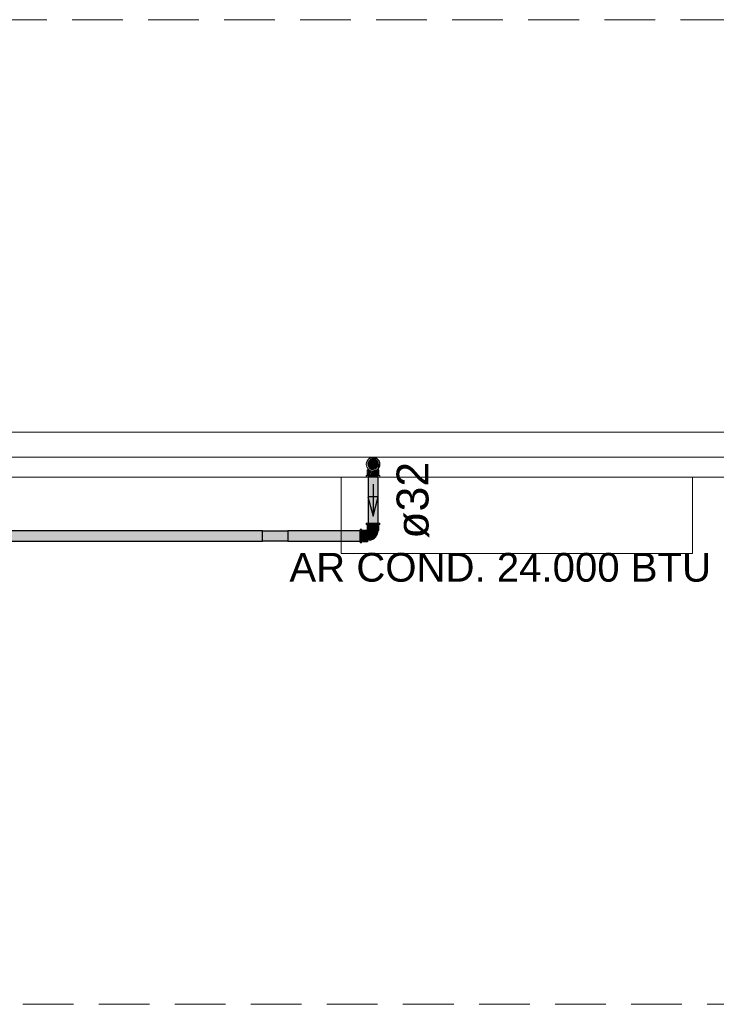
# Model space of a CAD drawing. Header units: millimetres. Extents: x 567 to 934, y -1 to 364.
# Tile 919 of 1056: x 810.59 to 814.95, y 93.78 to 99.94. Entities that reach past the tile are written whole.
import ezdxf

# ---------------------------------------------------------------- set-up
doc = ezdxf.new("R2010")
doc.units = ezdxf.units.MM
doc.header["$MEASUREMENT"] = 0
doc.linetypes.add('HIDDEN2', pattern=[0.47625, 0.3175, -0.15875])
doc.linetypes.add('NULL', pattern=[0])
for name, color, linetype, lineweight in [('A-ANNO-NOTE', 7, 'Continuous', 13), ('A-WALL', 7, 'Continuous', 25), ('AF-Condutos Reúso', 200, 'Continuous', 25), ('AF-Conexões Reúso', 216, 'Continuous', 18), ('AF-Sentido conduto Reúso', 200, 'Continuous', 30), ('AF-Textos conduto Reúso', 7, 'Continuous', 9), ('DI-Detalhes', 1, 'HIDDEN2', 9), ('Q-SPCQ', 7, 'Continuous', 13)]:
    doc.layers.add(name, color=color, linetype=linetype, lineweight=lineweight)
doc.styles.add('Arial', font='arial.ttf')

msp = doc.modelspace()

# ---------------------------------------------------------------- hatches: boundary and pattern name
at = {"layer": 'AF-Condutos Reúso', "linetype": 'Continuous'}
for points in [[(812.7685, 97.159), (812.7713, 97.146), (812.7791, 97.1352), (812.7906, 97.1285), (812.8039, 97.1272), (812.8165, 97.1313), (812.8264, 97.1402), (812.8318, 97.1523), (812.8318, 97.1656), (812.8264, 97.1778), (812.8165, 97.1867), (812.8039, 97.1908), (812.7906, 97.1894), (812.7791, 97.1828), (812.7713, 97.172)], [(812.8325, 96.7894), (812.8325, 97.079), (812.7692, 97.079), (812.7692, 96.7894)], [(804.2805, 96.6776), (812.1075, 96.6776), (812.1075, 96.7412), (804.2805, 96.7412)], [(812.2675, 96.7412), (812.1075, 96.7412), (812.1075, 96.6776), (812.2675, 96.6776)], [(812.2675, 96.6776), (812.7205, 96.6776), (812.7205, 96.7412), (812.2675, 96.7412)]]:
    msp.add_hatch(color=201, dxfattribs=at).paths.add_polyline_path(points)
at = {"layer": 'AF-Conexões Reúso', "linetype": 'Continuous'}
for points in [[(812.759, 97.1478), (812.7687, 97.1304), (812.7894, 97.1174), (812.8309, 97.1286), (812.8287, 97.1454), (812.8114, 97.1266), (812.7791, 97.1352), (812.7685, 97.159), (812.7762, 97.1787), (812.779, 97.1962), (812.7575, 97.159)], [(812.759, 97.1701), (812.7575, 97.159), (812.779, 97.1962), (812.7701, 97.1894)], [(812.791, 97.195), (812.779, 97.1962), (812.7808, 97.185)], [(812.8005, 97.202), (812.7894, 97.2005), (812.822, 97.1962)], [(812.8236, 97.1844), (812.822, 97.1962), (812.7894, 97.2005), (812.7929, 97.1943)], [(812.8309, 97.1894), (812.822, 97.1962), (812.8435, 97.159), (812.8421, 97.1701)], [(812.8347, 97.1588), (812.8347, 97.1703), (812.822, 97.1962), (812.8309, 97.1677), (812.8309, 97.1286), (812.8435, 97.159), (812.8394, 97.1661)], [(812.7894, 97.1174), (812.8116, 97.1174), (812.8309, 97.1286)], [(812.8378, 97.1375), (812.8435, 97.159), (812.8327, 97.1329)], [(812.759, 97.0874), (812.7575, 97.079), (812.7701, 97.0874)], [(812.8378, 97.0874), (812.7701, 97.0874), (812.7633, 97.079), (812.8309, 97.079)], [(812.7655, 97.1236), (812.7643, 97.0874), (812.7691, 97.1227)], [(812.7655, 97.0874), (812.7749, 97.0874), (812.7749, 97.1236), (812.7692, 97.1236)], [(812.7749, 97.0874), (812.7824, 97.0874), (812.7889, 97.1142), (812.7749, 97.1236)], [(812.8261, 97.1236), (812.7911, 97.1172), (812.7824, 97.0874), (812.8261, 97.0874)], [(812.8319, 97.0874), (812.8319, 97.1236), (812.8261, 97.1236), (812.8261, 97.0874)], [(812.8367, 97.1236), (812.832, 97.1236), (812.8319, 97.0874), (812.8355, 97.0874)], [(812.759, 96.7894), (812.7575, 96.781), (812.7692, 96.7883)], [(812.7633, 96.781), (812.8309, 96.781), (812.8378, 96.7894), (812.7701, 96.7894)], [(812.7655, 96.7448), (812.7692, 96.7448), (812.7692, 96.781), (812.7655, 96.781)], [(812.8355, 96.7448), (812.8319, 96.781), (812.7692, 96.781), (812.7692, 96.7448)], [(812.8435, 96.781), (812.8435, 96.7894), (812.8309, 96.781)], [(812.8367, 96.7448), (812.8367, 96.781), (812.8319, 96.781)], [(812.7289, 96.7524), (812.7205, 96.7524), (812.7289, 96.7398)], [(812.7289, 96.6722), (812.7289, 96.7398), (812.7205, 96.7466), (812.7205, 96.679)], [(812.7289, 96.7444), (812.7289, 96.7408), (812.7628, 96.7408), (812.7651, 96.7444)], [(812.7651, 96.6744), (812.7651, 96.7408), (812.7289, 96.7408), (812.7289, 96.6781)], [(812.7663, 96.7436), (812.7651, 96.7427), (812.7651, 96.6823), (812.7979, 96.6877), (812.8155, 96.7026), (812.8274, 96.7223), (812.8324, 96.7448)], [(812.7205, 96.6679), (812.7289, 96.6664), (812.7223, 96.6776)], [(812.7289, 96.6744), (812.7651, 96.6732), (812.7289, 96.6781)]]:
    msp.add_hatch(color=213, dxfattribs=at).paths.add_polyline_path(points)

# ---------------------------------------------------------------- linework, layer by layer
at = {"layer": 'A-WALL', "color": 8, "lineweight": 5}
for p, q in [((818.0716, 97.359), (807.7916, 97.359)), ((807.7916, 97.079), (818.0716, 97.079))]:
    msp.add_line(p, q, dxfattribs=at)
at = {"layer": 'AF-Condutos Reúso'}
for p, q in [((812.7906, 97.1894), (812.7791, 97.1828)), ((812.8039, 97.1908), (812.7906, 97.1894)), ((812.8165, 97.1867), (812.8039, 97.1908)), ((812.8264, 97.1778), (812.8165, 97.1867)), ((812.7713, 97.172), (812.7685, 97.159)), ((812.7685, 97.159), (812.7713, 97.146)), ((812.7791, 97.1828), (812.7713, 97.172)), ((812.7713, 97.146), (812.7791, 97.1352)), ((812.7791, 97.1352), (812.7906, 97.1285)), ((812.7906, 97.1285), (812.8039, 97.1272)), ((812.8039, 97.1272), (812.8165, 97.1313)), ((812.8165, 97.1313), (812.8264, 97.1402)), ((812.8318, 97.1656), (812.8264, 97.1778)), ((812.8264, 97.1402), (812.8318, 97.1523)), ((812.8318, 97.1523), (812.8318, 97.1656)), ((812.7746, 97.079), (812.7692, 97.079)), ((812.7692, 97.079), (812.7692, 96.7894)), ((812.7845, 97.079), (812.7746, 97.079)), ((812.7972, 97.079), (812.7845, 97.079)), ((812.8104, 97.079), (812.7972, 97.079)), ((812.8219, 97.079), (812.8104, 97.079)), ((812.8297, 97.079), (812.8219, 97.079)), ((812.8325, 97.079), (812.8297, 97.079)), ((812.8325, 96.7894), (812.8325, 97.079)), ((812.7692, 96.7894), (812.7746, 96.7894)), ((812.7746, 96.7894), (812.7845, 96.7894)), ((812.7845, 96.7894), (812.7972, 96.7894)), ((812.7972, 96.7894), (812.8104, 96.7894)), ((812.8104, 96.7894), (812.8219, 96.7894)), ((812.8219, 96.7894), (812.8297, 96.7894)), ((812.8297, 96.7894), (812.8325, 96.7894)), ((812.1075, 96.7412), (804.2805, 96.7412)), ((812.7205, 96.7412), (812.2675, 96.7412)), ((812.7205, 96.7398), (812.7205, 96.7412)), ((812.7205, 96.7332), (812.7205, 96.7398)), ((812.7205, 96.7224), (812.7205, 96.7332)), ((812.7205, 96.7094), (812.7205, 96.7224)), ((812.7205, 96.6964), (812.7205, 96.7094)), ((812.7205, 96.6856), (812.7205, 96.6964)), ((804.2805, 96.6776), (812.1075, 96.6776)), ((812.2675, 96.6776), (812.7205, 96.6776)), ((812.7205, 96.679), (812.7205, 96.6856)), ((812.7205, 96.6776), (812.7205, 96.679))]:
    msp.add_line(p, q, dxfattribs=at)
msp.add_lwpolyline([(812.2675, 96.6776), (812.1075, 96.6776), (812.1075, 96.7412), (812.2675, 96.7412)], close=True, dxfattribs=at)
at = {"layer": 'AF-Conexões Reúso'}
for p, q in [((812.7701, 97.1894), (812.7633, 97.1805)), ((812.779, 97.1962), (812.7701, 97.1894)), ((812.7894, 97.2005), (812.779, 97.1962)), ((812.8005, 97.202), (812.7894, 97.2005)), ((812.8116, 97.2005), (812.8005, 97.202)), ((812.822, 97.1962), (812.8116, 97.2005)), ((812.8309, 97.1894), (812.822, 97.1962)), ((812.8378, 97.1805), (812.8309, 97.1894)), ((812.759, 97.1701), (812.7575, 97.159)), ((812.7575, 97.159), (812.759, 97.1478)), ((812.7633, 97.1805), (812.759, 97.1701)), ((812.759, 97.1478), (812.7633, 97.1375)), ((812.7633, 97.1375), (812.7687, 97.1304)), ((812.7687, 97.1304), (812.7701, 97.1286)), ((812.7687, 97.1304), (812.769, 97.1236)), ((812.7701, 97.1286), (812.7766, 97.1236)), ((812.8244, 97.1236), (812.8309, 97.1286)), ((812.8309, 97.1286), (812.8325, 97.1307)), ((812.832, 97.1236), (812.8325, 97.1304)), ((812.8325, 97.1307), (812.8378, 97.1375)), ((812.8421, 97.1701), (812.8378, 97.1805)), ((812.8378, 97.1375), (812.8421, 97.1478)), ((812.8435, 97.159), (812.8421, 97.1701)), ((812.8421, 97.1478), (812.8435, 97.159)), ((812.7575, 97.0874), (812.7575, 97.079)), ((812.759, 97.0874), (812.7575, 97.0874)), ((812.7575, 97.079), (812.759, 97.079)), ((812.7633, 97.0874), (812.759, 97.0874)), ((812.759, 97.079), (812.7633, 97.079)), ((812.7643, 97.0874), (812.7633, 97.0874)), ((812.7633, 97.079), (812.7692, 97.079)), ((812.7643, 97.1236), (812.7643, 97.0874)), ((812.7655, 97.1236), (812.7643, 97.1236)), ((812.7701, 97.0874), (812.7643, 97.0874)), ((812.7643, 97.0874), (812.7655, 97.0874)), ((812.769, 97.1236), (812.7655, 97.1236)), ((812.7655, 97.0874), (812.7692, 97.0874)), ((812.769, 97.1236), (812.7729, 97.1236)), ((812.7692, 97.1236), (812.769, 97.1236)), ((812.7749, 97.1236), (812.7692, 97.1236)), ((812.7692, 97.0874), (812.7749, 97.0874)), ((812.7692, 97.079), (812.7701, 97.079)), ((812.779, 97.0874), (812.7701, 97.0874)), ((812.7701, 97.079), (812.779, 97.079)), ((812.7729, 97.1236), (812.7746, 97.1236)), ((812.7746, 97.1236), (812.7765, 97.1236)), ((812.7766, 97.1236), (812.7749, 97.1236)), ((812.7749, 97.0874), (812.7824, 97.0874)), ((812.7766, 97.1236), (812.779, 97.1217)), ((812.779, 97.1217), (812.7894, 97.1174)), ((812.7894, 97.0874), (812.779, 97.0874)), ((812.779, 97.079), (812.7894, 97.079)), ((812.7824, 97.0874), (812.7911, 97.0874)), ((812.7894, 97.1174), (812.8005, 97.116)), ((812.8005, 97.0874), (812.7894, 97.0874)), ((812.7894, 97.079), (812.8005, 97.079)), ((812.7911, 97.0874), (812.8005, 97.0874)), ((812.8005, 97.116), (812.8116, 97.1174)), ((812.8005, 97.0874), (812.8099, 97.0874)), ((812.8116, 97.0874), (812.8005, 97.0874)), ((812.8005, 97.079), (812.8116, 97.079)), ((812.8099, 97.0874), (812.8186, 97.0874)), ((812.8116, 97.1174), (812.822, 97.1217)), ((812.822, 97.0874), (812.8116, 97.0874)), ((812.8116, 97.079), (812.822, 97.079)), ((812.8186, 97.0874), (812.8261, 97.0874)), ((812.822, 97.1217), (812.8244, 97.1236)), ((812.8309, 97.0874), (812.822, 97.0874)), ((812.822, 97.079), (812.8309, 97.079)), ((812.8261, 97.1236), (812.8244, 97.1236)), ((812.8246, 97.1236), (812.8281, 97.1236)), ((812.8319, 97.1236), (812.8261, 97.1236)), ((812.8261, 97.0874), (812.8319, 97.0874)), ((812.8281, 97.1236), (812.832, 97.1236)), ((812.8367, 97.0874), (812.8309, 97.0874)), ((812.8309, 97.079), (812.8325, 97.079)), ((812.832, 97.1236), (812.8319, 97.1236)), ((812.8319, 97.0874), (812.8355, 97.0874)), ((812.8355, 97.1236), (812.832, 97.1236)), ((812.8325, 97.079), (812.8378, 97.079)), ((812.8367, 97.1236), (812.8355, 97.1236)), ((812.8355, 97.0874), (812.8367, 97.0874)), ((812.8367, 97.0874), (812.8367, 97.1236)), ((812.8378, 97.0874), (812.8367, 97.0874)), ((812.8421, 97.0874), (812.8378, 97.0874)), ((812.8378, 97.079), (812.8421, 97.079)), ((812.8435, 97.0874), (812.8421, 97.0874)), ((812.8421, 97.079), (812.8435, 97.079)), ((812.8435, 97.079), (812.8435, 97.0874)), ((812.7575, 96.7894), (812.7575, 96.781)), ((812.759, 96.7894), (812.7575, 96.7894)), ((812.7575, 96.781), (812.759, 96.781)), ((812.7633, 96.7894), (812.759, 96.7894)), ((812.759, 96.781), (812.7633, 96.781)), ((812.7692, 96.7894), (812.7633, 96.7894)), ((812.7633, 96.781), (812.7643, 96.781)), ((812.7643, 96.781), (812.7701, 96.781)), ((812.7651, 96.781), (812.7643, 96.781)), ((812.7643, 96.781), (812.7643, 96.7456)), ((812.7655, 96.781), (812.7651, 96.781)), ((812.7692, 96.781), (812.7655, 96.781)), ((812.7701, 96.7894), (812.7692, 96.7894)), ((812.7749, 96.781), (812.7692, 96.781)), ((812.779, 96.7894), (812.7701, 96.7894)), ((812.7701, 96.781), (812.779, 96.781)), ((812.7824, 96.781), (812.7749, 96.781)), ((812.7894, 96.7894), (812.779, 96.7894)), ((812.779, 96.781), (812.7894, 96.781)), ((812.7911, 96.781), (812.7824, 96.781)), ((812.8005, 96.7894), (812.7894, 96.7894)), ((812.7894, 96.781), (812.8005, 96.781)), ((812.8005, 96.781), (812.7911, 96.781)), ((812.8116, 96.7894), (812.8005, 96.7894)), ((812.8005, 96.781), (812.8116, 96.781)), ((812.8099, 96.781), (812.8005, 96.781)), ((812.8186, 96.781), (812.8099, 96.781)), ((812.822, 96.7894), (812.8116, 96.7894)), ((812.8116, 96.781), (812.822, 96.781)), ((812.8261, 96.781), (812.8186, 96.781)), ((812.8309, 96.7894), (812.822, 96.7894)), ((812.822, 96.781), (812.8309, 96.781)), ((812.8319, 96.781), (812.8261, 96.781)), ((812.8325, 96.7894), (812.8309, 96.7894)), ((812.8309, 96.781), (812.8367, 96.781)), ((812.8355, 96.781), (812.8319, 96.781)), ((812.8378, 96.7894), (812.8325, 96.7894)), ((812.8367, 96.781), (812.8355, 96.781)), ((812.8367, 96.781), (812.8378, 96.781)), ((812.8367, 96.7448), (812.8367, 96.781)), ((812.8421, 96.7894), (812.8378, 96.7894)), ((812.8378, 96.781), (812.8421, 96.781)), ((812.8435, 96.7894), (812.8421, 96.7894)), ((812.8421, 96.781), (812.8435, 96.781)), ((812.8435, 96.781), (812.8435, 96.7894)), ((812.7205, 96.7524), (812.7205, 96.7509)), ((812.7289, 96.7524), (812.7205, 96.7524)), ((812.7205, 96.7509), (812.7205, 96.7466)), ((812.7205, 96.7466), (812.7205, 96.7412)), ((812.7205, 96.7412), (812.7205, 96.7398)), ((812.7205, 96.7398), (812.7205, 96.7309)), ((812.7205, 96.7309), (812.7205, 96.7205)), ((812.7205, 96.7205), (812.7205, 96.7094)), ((812.7205, 96.7094), (812.7205, 96.6983)), ((812.7205, 96.6983), (812.7205, 96.6879)), ((812.7289, 96.7509), (812.7289, 96.7524)), ((812.7289, 96.7466), (812.7289, 96.7509)), ((812.7289, 96.7456), (812.7289, 96.7466)), ((812.7289, 96.7398), (812.7289, 96.7456)), ((812.7289, 96.7456), (812.7289, 96.7448)), ((812.7643, 96.7456), (812.7289, 96.7456)), ((812.7289, 96.7448), (812.7289, 96.7444)), ((812.7289, 96.7444), (812.7289, 96.7408)), ((812.7289, 96.7408), (812.7289, 96.735)), ((812.7289, 96.7309), (812.7289, 96.7398)), ((812.7289, 96.735), (812.7289, 96.7275)), ((812.7289, 96.7205), (812.7289, 96.7309)), ((812.7289, 96.7275), (812.7289, 96.7188)), ((812.7289, 96.7094), (812.7289, 96.7205)), ((812.7289, 96.7188), (812.7289, 96.7094)), ((812.7289, 96.6983), (812.7289, 96.7094)), ((812.7289, 96.7094), (812.7289, 96.7)), ((812.7289, 96.7), (812.7289, 96.6913)), ((812.7289, 96.6879), (812.7289, 96.6983)), ((812.7643, 96.7448), (812.7651, 96.7448)), ((812.7651, 96.7448), (812.7651, 96.7456)), ((812.7651, 96.7444), (812.7651, 96.7448)), ((812.7651, 96.7448), (812.7655, 96.7448)), ((812.7651, 96.7427), (812.7651, 96.7444)), ((812.7663, 96.7436), (812.7651, 96.7427)), ((812.7651, 96.7408), (812.7651, 96.7427)), ((812.7651, 96.7427), (812.7651, 96.7416)), ((812.7651, 96.7416), (812.7651, 96.7404)), ((812.7651, 96.735), (812.7651, 96.7408)), ((812.7651, 96.7404), (812.7651, 96.7346)), ((812.7651, 96.7275), (812.7651, 96.735)), ((812.7651, 96.7346), (812.7651, 96.7303)), ((812.7651, 96.7303), (812.7651, 96.726)), ((812.7651, 96.7188), (812.7651, 96.7275)), ((812.7651, 96.726), (812.7651, 96.7155)), ((812.7651, 96.7094), (812.7651, 96.7188)), ((812.7651, 96.7155), (812.7651, 96.7099)), ((812.7651, 96.7099), (812.7651, 96.7043)), ((812.7651, 96.7), (812.7651, 96.7094)), ((812.7651, 96.7043), (812.7651, 96.699)), ((812.7651, 96.6913), (812.7651, 96.7)), ((812.7651, 96.699), (812.7651, 96.6937)), ((812.7651, 96.6937), (812.7651, 96.6894)), ((812.7655, 96.7448), (812.7673, 96.7448)), ((812.7673, 96.7448), (812.7663, 96.7436)), ((812.7673, 96.7448), (812.7692, 96.7448)), ((812.7686, 96.7448), (812.7673, 96.7448)), ((812.7695, 96.7448), (812.7686, 96.7448)), ((812.7692, 96.7448), (812.7749, 96.7448)), ((812.7753, 96.7448), (812.7695, 96.7448)), ((812.7749, 96.7448), (812.7824, 96.7448)), ((812.7796, 96.7448), (812.7753, 96.7448)), ((812.784, 96.7448), (812.7796, 96.7448)), ((812.7824, 96.7448), (812.7911, 96.7448)), ((812.7945, 96.7448), (812.784, 96.7448)), ((812.7911, 96.7448), (812.8005, 96.7448)), ((812.8001, 96.7448), (812.7945, 96.7448)), ((812.7979, 96.6877), (812.8073, 96.6945)), ((812.8056, 96.7448), (812.8001, 96.7448)), ((812.8005, 96.7448), (812.8099, 96.7448)), ((812.8109, 96.7448), (812.8056, 96.7448)), ((812.8073, 96.6945), (812.8155, 96.7026)), ((812.8099, 96.7448), (812.8186, 96.7448)), ((812.8162, 96.7448), (812.8109, 96.7448)), ((812.8155, 96.7026), (812.8222, 96.712)), ((812.8205, 96.7448), (812.8162, 96.7448)), ((812.8186, 96.7448), (812.8261, 96.7448)), ((812.8248, 96.7448), (812.8205, 96.7448)), ((812.8222, 96.712), (812.8274, 96.7223)), ((812.8276, 96.7448), (812.8248, 96.7448)), ((812.8261, 96.7448), (812.8319, 96.7448)), ((812.8274, 96.7223), (812.8308, 96.7334)), ((812.8304, 96.7448), (812.8276, 96.7448)), ((812.8313, 96.7448), (812.8304, 96.7448)), ((812.8308, 96.7334), (812.8313, 96.7369)), ((812.8324, 96.7448), (812.8313, 96.7448)), ((812.8313, 96.7369), (812.8324, 96.7448)), ((812.8319, 96.7448), (812.8324, 96.7448)), ((812.8324, 96.7448), (812.8355, 96.7448)), ((812.8355, 96.7448), (812.8367, 96.7448)), ((812.7205, 96.6879), (812.7205, 96.679)), ((812.7205, 96.679), (812.7205, 96.6776)), ((812.7205, 96.6776), (812.7205, 96.6722)), ((812.7205, 96.6722), (812.7205, 96.6679)), ((812.7205, 96.6679), (812.7205, 96.6664)), ((812.7205, 96.6664), (812.7289, 96.6664)), ((812.7289, 96.6913), (812.7289, 96.6838)), ((812.7289, 96.679), (812.7289, 96.6879)), ((812.7289, 96.6838), (812.7289, 96.6781)), ((812.7289, 96.6732), (812.7289, 96.679)), ((812.7289, 96.6781), (812.7289, 96.6744)), ((812.7289, 96.6744), (812.7289, 96.6732)), ((812.7289, 96.6722), (812.7289, 96.6732)), ((812.7289, 96.6732), (812.7651, 96.6732)), ((812.7289, 96.6679), (812.7289, 96.6722)), ((812.7289, 96.6664), (812.7289, 96.6679)), ((812.7651, 96.6838), (812.7651, 96.6913)), ((812.7651, 96.6894), (812.7651, 96.6851)), ((812.7651, 96.6851), (812.7651, 96.6823)), ((812.7651, 96.6781), (812.7651, 96.6838)), ((812.7651, 96.6823), (812.7651, 96.6795)), ((812.7651, 96.6795), (812.7651, 96.6786)), ((812.7651, 96.6775), (812.773, 96.6786)), ((812.7651, 96.6786), (812.7651, 96.6775)), ((812.7651, 96.6775), (812.7651, 96.6781)), ((812.7651, 96.6744), (812.7651, 96.6775)), ((812.7651, 96.6732), (812.7651, 96.6744)), ((812.773, 96.6786), (812.7766, 96.6791)), ((812.7766, 96.6791), (812.7876, 96.6826)), ((812.7876, 96.6826), (812.7979, 96.6877))]:
    msp.add_line(p, q, dxfattribs=at)
at = {"layer": 'AF-Sentido conduto Reúso'}
for p, q in [((812.8329, 96.9549), (812.7682, 96.9549)), ((812.7682, 96.9549), (812.8005, 96.8342)), ((812.8005, 96.8342), (812.8329, 96.9549))]:
    msp.add_line(p, q, dxfattribs=at)
msp.add_lwpolyline([(812.8005, 97.0342), (812.8005, 96.8342)], dxfattribs=at)
at = {"layer": 'DI-Detalhes'}
for points in [[(803.2951, 99.9432), (815.6901, 99.9432), (815.6901, 97.2023), (803.2951, 97.2023), (803.2951, 99.9432)], [(803.2919, 97.2023), (815.6865, 97.2023), (815.6865, 93.7765), (803.2919, 93.7765), (803.2919, 97.2023)]]:
    msp.add_lwpolyline(points, dxfattribs=at)
at = {"layer": 'Q-SPCQ', "color": 8, "linetype": 'Continuous', "lineweight": 5}
for p, q in [((812.6005, 96.599), (812.6005, 97.079)), ((814.8005, 97.079), (814.8005, 96.599)), ((814.8005, 96.599), (812.6005, 96.599))]:
    msp.add_line(p, q, dxfattribs=at)

# ---------------------------------------------------------------- texts
at = {"layer": 'A-ANNO-NOTE', "color": 8, "linetype": 'NULL', "lineweight": 5, "insert": (812.2763, 96.421), "char_height": 0.18, "width": 5.282561, "attachment_point": 7, "rotation": 0.00084, "line_spacing_factor": 0.9, "style": 'Arial'}
msp.add_mtext('AR COND. 24.000 BTU', dxfattribs=at)
at = {"layer": 'AF-Textos conduto Reúso', "linetype": 'NULL', "insert": (813.1529, 96.6924), "char_height": 0.2, "width": 0.962805, "attachment_point": 7, "rotation": 90.00021, "line_spacing_factor": 0.6, "style": 'Arial'}
msp.add_mtext('ø32', dxfattribs=at)

doc.saveas('drawing.dxf')
